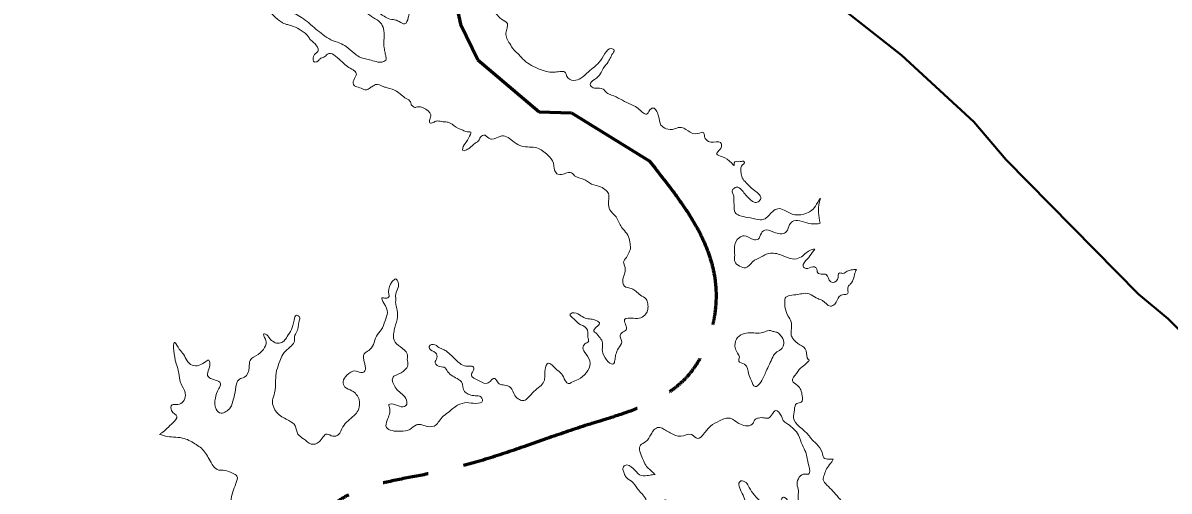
# Model space of a CAD drawing. Extents: x -1643653 to 4543381, y 1624270 to 13878484.
# Drawn here: x 574034 to 581567, y 8983933 to 8987006 of the extents above; entities that cross this region are included whole.
import ezdxf

# ---------------------------------------------------------------- set-up
doc = ezdxf.new("R2010")
doc.units = 0
doc.header["$LTSCALE"] = 200
doc.linetypes.add('LONG_DASH_SHORT_DASH', pattern=[9.9, 6, -1.2, 1.5, -1.2])
for name, color, linetype, lineweight in [('12', 7, 'Continuous', 25), ('25', 7, 'Continuous', 13), ('60', 7, 'Continuous', 13), ('7', 7, 'LONG_DASH_SHORT_DASH', 60)]:
    doc.layers.add(name, color=color, linetype=linetype, lineweight=lineweight)

msp = doc.modelspace()

# ---------------------------------------------------------------- linework, layer by layer
at = {"layer": '12', "lineweight": 40}
msp.add_lwpolyline([(577759.9, 8988875.8), (577832.5, 8988674.7), (577901.5, 8988571.1), (578184.7, 8988310.3), (578513.4, 8987946.2), (578671.2, 8987814.3), (579419.2, 8987100.9), (579808.1, 8986794.1), (580283, 8986357.3), (580496.3, 8986108), (581364.8, 8985224.5), (581561.3, 8985062.5), (582162.5, 8984452.7), (582384.7, 8984161.9), (582616.4, 8983918.8), (582880.2, 8983596.7), (583472.4, 8982628.4), (583582.5, 8982317.7), (583621.7, 8982083.2), (583591.6, 8981897.8), (583552.5, 8981370), (583461.7, 8980518.1), (583461.7, 8980001.2)], dxfattribs=at)
at = {"layer": '25'}
for p, q in [((574931.5, 8984304.6), (574931.8, 8984304.8)), ((579360.2, 8984143), (579360.2, 8984143))]:
    msp.add_line(p, q, dxfattribs=at)
for points in [[(576089.5, 8987971), (576123.6, 8987955.5), (576150.2, 8987939.2), (576194.7, 8987907.9), (576233.9, 8987886.7), (576274.5, 8987864.2), (576315.1, 8987831.6), (576321.8, 8987800.2), (576348.2, 8987711), (576362.5, 8987679.6), (576376.7, 8987652), (576404.7, 8987624.4), (576424, 8987594.3), (576424.2, 8987580.5), (576412.2, 8987537.7), (576415, 8987513.8), (576429.2, 8987492.5), (576462.2, 8987468.7), (576506.6, 8987436.1), (576522.5, 8987379.6), (576528, 8987345.7), (576543.6, 8987304.2), (576569.5, 8987250.2), (576592.4, 8987227.7), (576608.2, 8987177.4), (576624.9, 8987154.9), (576626.5, 8987124.7), (576623.2, 8987094.5), (576600.8, 8987079.3), (576575.8, 8987069.2), (576566.1, 8987040.3), (576544, 8987000), (576507.3, 8987015), (576482.1, 8987024.9), (576434.2, 8987034.8), (576399.9, 8987054.9), (576383.5, 8987066.1), (576371.8, 8987092.5), (576366.4, 8987115.1), (576331.4, 8987103.7), (576292.8, 8987078.4), (576301.7, 8987065.9), (576390.6, 8986999.5), (576406.3, 8986955.6), (576407.2, 8986890.2), (576407.9, 8986842.4), (576416, 8986803.5), (576418.6, 8986790.9), (576419, 8986762), (576405.3, 8986751.9), (576355.1, 8986751.7), (576312.2, 8986764.2), (576244, 8986784.1), (576211, 8986807.9), (576158.8, 8986850.5), (576117.1, 8986873), (576057.7, 8986895.4), (576005.7, 8986929.2), (575959.9, 8986965.6), (575864.6, 8987042), (575779.7, 8987090.7), (575722.5, 8987133.3), (575666.9, 8987155.8), (575619, 8987161.9), (575586.3, 8987166.9), (575555, 8987156.7), (575531.1, 8987160.4), (575499.5, 8987170.4), (575480.4, 8987185.4), (575470.4, 8987185.4), (575465.5, 8987176.6), (575463.4, 8987145.1), (575468.7, 8987123.8), (575511.6, 8987113.8), (575544.3, 8987113.9), (575593.4, 8987107.8), (575637.6, 8987090.3), (575730.5, 8987012.7), (575749.5, 8987002.6), (575767.1, 8986996.4), (575793.6, 8986989), (575811.3, 8986982.7), (575863.2, 8986956.5), (575910.3, 8986915.1), (575923.2, 8986893.8)], [(579273.6, 8985691.7), (579262.6, 8985760.8), (579270.4, 8985832.5), (579275.2, 8985853.9), (579250.6, 8985814.9), (579184.7, 8985756.8), (579106.9, 8985746.5), (579036.1, 8985776.5), (578994.5, 8985786.4), (578962.1, 8985768.7), (578903.7, 8985717), (578869.8, 8985714.4), (578797.9, 8985729.3), (578742.4, 8985741.7), (578714.5, 8985761.7), (578707.6, 8985808.2), (578707.1, 8985839.7), (578702.8, 8985878.6), (578696.2, 8985903.7), (578709.8, 8985921.4), (578732.3, 8985927.7), (578766.7, 8985898.9), (578819, 8985842.5), (578840.5, 8985828.7), (578865.7, 8985831.3), (578882.9, 8985854), (578833.1, 8985911.7), (578787.2, 8985956.8), (578761.7, 8985989.4), (578753.7, 8986022.1), (578752, 8986049.7), (578760.5, 8986071.1), (578775.4, 8986088.8), (578774.1, 8986093.8), (578747.6, 8986095), (578707.5, 8986087.3), (578709, 8986071), (578678.5, 8986098.6), (578594.8, 8986151.1), (578625.6, 8986195.2), (578619, 8986220.3), (578556.1, 8986222.7), (578525.7, 8986238.9), (578514.1, 8986259), (578507.4, 8986286.6), (578469.8, 8986279), (578348.6, 8986320.1), (578316, 8986310), (578261.9, 8986311.1), (578227.7, 8986334.8), (578211.8, 8986392.6), (578200, 8986424), (578182.2, 8986445.3), (578162.1, 8986442.8), (578137.4, 8986408.8), (578076.6, 8986445), (578015.8, 8986477.6), (577903.1, 8986532.5), (577871.5, 8986547.5), (577847.3, 8986571.3), (577798.2, 8986577.5), (577769.1, 8986588.7), (577762.6, 8986601.3), (577791.1, 8986635.3), (577830.8, 8986673.1), (577847.9, 8986707.1), (577881.3, 8986751.2), (577915.6, 8986814.2), (577920.5, 8986825.5), (577912.8, 8986834.3), (577832.1, 8986761.1), (577791.2, 8986718.3), (577750.2, 8986684.2), (577700.5, 8986642.6), (577655.4, 8986628.6), (577607.2, 8986657.4), (577600.7, 8986678.7), (577572.9, 8986687.5), (577531.5, 8986682.3), (577497.5, 8986683.5), (577418, 8986707.1), (577317.8, 8986770.9), (577294.8, 8986796), (577260.4, 8986828.6), (577233.5, 8986870), (577208.6, 8986939.1), (577217.8, 8987002), (577178.5, 8987030.8), (577145.3, 8987065.9), (577133.7, 8987086), (577145.8, 8987117.4)], [(575923.2, 8986893.8), (575963.9, 8986856.2), (575972, 8986817.2), (575957.1, 8986804.6), (575947.2, 8986790.8), (575941.3, 8986763.1), (575947.8, 8986750.5), (575959.1, 8986749.3), (575971.6, 8986754.4), (575980.3, 8986763.2), (575997.7, 8986775.8), (576001.5, 8986777.1), (576012.7, 8986780.9), (576035.1, 8986801.1), (576122.4, 8986758.6), (576194.8, 8986702.2), (576212.6, 8986691), (576225.5, 8986668.4), (576218.2, 8986649.5), (576204.9, 8986610.5), (576210.1, 8986595.4), (576227.8, 8986586.7), (576267, 8986572.9), (576280.9, 8986566.7), (576303.5, 8986570.5), (576315.9, 8986580.6), (576338.4, 8986593.3), (576352.1, 8986600.8), (576405.1, 8986587.2), (576429.1, 8986579.7), (576489.7, 8986557.2), (576553.2, 8986509.7), (576569.7, 8986500.9), (576585.2, 8986473.3), (576585.2, 8986472), (576599.2, 8986457), (576610.6, 8986449.5), (576619.4, 8986452), (576654.6, 8986452.1), (576664.7, 8986448.4), (576714.4, 8986402), (576708.5, 8986371.8), (576708.8, 8986350.5), (576730.2, 8986351.8), (576752.6, 8986361.9), (576784.1, 8986358.2), (576821.9, 8986354.6), (576842.1, 8986348.3), (576896.6, 8986313.3), (576920.6, 8986304.6), (576944.7, 8986292.1), (576977.4, 8986288.4), (576964.1, 8986253.1), (576946.9, 8986222.9), (576924.8, 8986182.6), (576926.3, 8986167.5), (576942.6, 8986170.1), (576968.8, 8986184), (577006.1, 8986215.6), (577033.4, 8986238.3), (577037.1, 8986248.3), (577063.2, 8986269.8), (577096.1, 8986249.8), (577113.8, 8986242.3), (577181.4, 8986263.8), (577262.4, 8986223.8), (577313.1, 8986196.3), (577412.6, 8986185.3), (577449.3, 8986166.6), (577483.6, 8986137.8), (577520.8, 8986085.1), (577538, 8986021), (577550.7, 8986012.2), (577598.4, 8986017.4), (577639.8, 8986021.3), (577660.2, 8986002.5), (577717.1, 8985980), (577771.6, 8985947.5), (577830.9, 8985928.8), (577867.7, 8985905.1), (577884.4, 8985877.4), (577883.7, 8985835.9), (577886.9, 8985789.4), (577917.6, 8985748), (577926.6, 8985739.3), (577963.9, 8985672.7), (577987, 8985642.6), (578015.2, 8985602.5), (578024.6, 8985556), (578026.3, 8985522.1), (578017.8, 8985501.9)], [(579238.3, 8985520.6), (579223.2, 8985518.1), (579188.2, 8985501.6), (579159.6, 8985477.6), (579118.4, 8985457.4), (579063, 8985463.5), (578998.6, 8985488.5), (578918.1, 8985487), (578890.3, 8985471.6), (578828.3, 8985436.4), (578783.6, 8985398.6), (578744.5, 8985409.8), (578712.6, 8985439.8), (578712, 8985481.3), (578710.1, 8985534.1), (578741.9, 8985595.8), (578773.2, 8985608.5), (578833.9, 8985584.4), (578866.5, 8985586.2), (578887.3, 8985626.4), (578918.5, 8985646.7), (578980.3, 8985628), (579053.1, 8985635.7), (579072.6, 8985682.3), (579099.9, 8985706.3), (579214.6, 8985686.5), (579237.2, 8985686.6), (579259.8, 8985687.9), (579273.6, 8985691.7)], [(578017.8, 8985501.9), (578000.7, 8985466.7), (577982.3, 8985433.9), (577988.9, 8985411.3), (577990.8, 8985366), (577977.5, 8985325.8), (577986.9, 8985278), (578034.9, 8985261.8), (578062.8, 8985244.3), (578092.1, 8985219.2), (578130.2, 8985193), (578140.6, 8985161.6), (578141.1, 8985125.1), (578129, 8985096.1), (578095.4, 8985070.9), (578046.4, 8985067), (577988.7, 8985058), (577998.4, 8984991.4), (577972.2, 8984972.5), (577959.9, 8984954.8), (577969.3, 8984910.8), (577948.5, 8984870.6), (577931.5, 8984830.3), (577925.6, 8984798.8), (577918.4, 8984771.1), (577845.9, 8984837.6), (577838.4, 8984923), (577814.1, 8984953.1), (577798.8, 8984972), (577786.1, 8984982), (577789.7, 8984994.6), (577823, 8985036.1), (577805.2, 8985051.2), (577729.6, 8985068.6), (577691.6, 8985089.8), (577644.9, 8985102.2), (577631.2, 8985093.4), (577656.8, 8985060.8), (577696.2, 8985025.7), (577720.2, 8985015.7), (577747.2, 8984976.8), (577747.6, 8984942.9), (577750.5, 8984914), (577728.1, 8984898.8), (577714.6, 8984873.6), (577735.3, 8984832.2), (577761.3, 8984770.7), (577683.5, 8984666.1), (577641, 8984647.1), (577624.8, 8984638.2), (577573.7, 8984702.2), (577535.5, 8984734.8), (577487.2, 8984772.4), (577466.4, 8984729.6), (577458.7, 8984651.6), (577392.9, 8984587.3), (577355.8, 8984546.9), (577325.9, 8984526.7), (577298.1, 8984532.9), (577267.6, 8984560.5), (577238, 8984612), (577200, 8984628.2), (577164.7, 8984636.9), (577143, 8984664.5), (577137.8, 8984670.8), (577091.7, 8984643), (577033.7, 8984656.6), (576981.6, 8984696.7), (576991.4, 8984718.1), (576996, 8984745.8), (576972, 8984753.2), (576935.6, 8984754.4), (576895, 8984779.4), (576850.4, 8984822), (576816.1, 8984852.1), (576790.7, 8984864.6), (576761.6, 8984879.6), (576741.3, 8984893.4), (576705, 8984882), (576705.2, 8984869.4), (576745.8, 8984840.6), (576755.1, 8984807.9), (576742.9, 8984775.2), (576784.8, 8984747.7), (576802.4, 8984745.2), (576825.4, 8984717.6), (576897.8, 8984665), (576916.9, 8984648.7), (576936.6, 8984585.9), (576960.7, 8984569.7), (576977.2, 8984562.2)], [(579511.6, 8985388.2), (579477.7, 8985384.3), (579450.2, 8985375.4), (579422.9, 8985361.7), (579398.8, 8985363.9), (579388.1, 8985321.2), (579343, 8985305.9), (579313.5, 8985353.6), (579290.8, 8985357.3), (579258, 8985364.8), (579247.5, 8985397.4), (579224.8, 8985404.9), (579182.2, 8985393.5), (579161.8, 8985408.5), (579188.9, 8985455.1), (579221, 8985497.9), (579238.3, 8985520.6)], [(579360.2, 8984143), (579331.3, 8984141.7), (579297.2, 8984151.6), (579286.7, 8984185.5), (579249.5, 8984242), (579213.8, 8984278.4), (579199.7, 8984297.2), (579098.8, 8984413.8), (579104.3, 8984465.4), (579120.1, 8984508.2), (579148.9, 8984515.8), (579155.9, 8984557.3), (579124.8, 8984626.4), (579091.7, 8984656.4), (579117.4, 8984704.3), (579135.9, 8984730.8), (579173.2, 8984762.3), (579190.6, 8984778.7), (579201.7, 8984792.6), (579197.9, 8984795.1), (579182, 8984854.1), (579141.2, 8984893), (579092.9, 8984935.6), (579082.4, 8984964.4), (579084.5, 8984997.1), (579084.5, 8984998.4), (579082.6, 8985043.7), (579062, 8985083.8), (579042.3, 8985141.6), (579040.6, 8985173), (579044, 8985199.4), (579074, 8985217.1), (579126.7, 8985222.3), (579161.8, 8985230), (579214.7, 8985221.3), (579257.8, 8985196.3), (579288.1, 8985183.8), (579341.4, 8985146.3), (579370.2, 8985160.2), (579399.7, 8985209.3), (579429.7, 8985222), (579453.5, 8985227.1), (579457.8, 8985276.1), (579471.5, 8985290), (579494.8, 8985332.8), (579505.6, 8985371.8), (579511.6, 8985388.2)], [(576977.2, 8984562.2), (577016.2, 8984558.5), (577036.3, 8984556), (577055.6, 8984524.7), (577010.6, 8984508.2), (576951.4, 8984513), (576891.3, 8984496.5), (576829.1, 8984448.6), (576789.3, 8984417), (576736.1, 8984359), (576676.9, 8984361.3), (576649.2, 8984368.8), (576621.5, 8984367.5), (576576.7, 8984337.2), (576516.5, 8984325.7), (576459.9, 8984329.3), (576423.1, 8984350.5), (576427.5, 8984397.1), (576442.7, 8984481.4), (576439.9, 8984500.2), (576456.2, 8984505.3), (576509.2, 8984489.1), (576549.4, 8984491.7), (576557.9, 8984518.2), (576535.9, 8984559.6), (576500.3, 8984590.9), (576486.3, 8984606), (576468.2, 8984641.1), (576461.6, 8984662.5), (576472.6, 8984686.4), (576491.3, 8984696.5), (576544.9, 8984728.1), (576564.6, 8984758.3), (576560.3, 8984798.5), (576562.6, 8984816.2), (576559.8, 8984832.5), (576473.1, 8984924), (576472.4, 8984974.3), (576478.3, 8985007), (576496.2, 8985076.2), (576494.3, 8985117.7), (576483.5, 8985173), (576484.5, 8985191.8), (576484.1, 8985224.5), (576499.8, 8985268.6), (576500.6, 8985301.3), (576485.2, 8985325.1), (576461.6, 8985307.4), (576437.3, 8985242), (576440.2, 8985216.8), (576440.3, 8985210.6), (576416.6, 8985197.9), (576393.9, 8985201.6), (576407, 8985165.2), (576429.2, 8985104.9), (576414.8, 8985049.6), (576389.2, 8984991.7), (576357.1, 8984950.1), (576337.7, 8984894.7), (576306.8, 8984855.6), (576277, 8984832.9), (576272.3, 8984806.5), (576284.4, 8984752.5), (576276.1, 8984714.7), (576254.8, 8984710.9), (576215.6, 8984722.1), (576163.2, 8984693), (576138.7, 8984650.2), (576150.5, 8984615), (576196.1, 8984591.3), (576225.3, 8984567.5), (576238.1, 8984548.6), (576246.2, 8984509.7), (576236.8, 8984461.9), (576210.9, 8984427.9), (576137.7, 8984354.7), (576107, 8984301.8), (576070.7, 8984292.9), (576032.8, 8984306.6), (575980.7, 8984254.9), (575929.3, 8984241), (575878.5, 8984276), (575841.7, 8984306.1), (575823.3, 8984360.1), (575782.6, 8984395.2), (575711.6, 8984439), (575676.9, 8984497.9), (575674, 8984526.8), (575688.4, 8984577.2), (575694.8, 8984658.9), (575701.5, 8984723.1)], [(575701.5, 8984723.1), (575722, 8984786), (575741.5, 8984828.8), (575791.1, 8984879.2), (575817.1, 8984910.7), (575819.1, 8984946), (575825.1, 8984963.6), (575841, 8984997.6), (575845.6, 8985030.3), (575850.3, 8985050.4), (575852.5, 8985074.3), (575832.2, 8985086.8), (575816.3, 8985054.1), (575798.3, 8984992.4), (575771.3, 8984947.1), (575750.3, 8984918.1), (575719.1, 8984902.9), (575655.8, 8984935.4), (575627.8, 8984963), (575617.7, 8984964.2), (575628.2, 8984929), (575622.7, 8984875), (575579.3, 8984829.6), (575527, 8984790.4), (575521.4, 8984743.9), (575489.6, 8984679.7), (575457.1, 8984667), (575431.6, 8984596.5), (575418.6, 8984537.4), (575396.8, 8984479.5), (575368.2, 8984454.3), (575336.9, 8984444.1), (575303.9, 8984469.2), (575299.1, 8984543.3), (575319.7, 8984601.2), (575330.7, 8984623.9), (575327.8, 8984647.8), (575313.9, 8984655.3), (575274.8, 8984669), (575250.7, 8984684), (575263.3, 8984770.8), (575255.5, 8984790.9), (575228, 8984777), (575136.4, 8984764.1), (575113.5, 8984788), (575089, 8984830.6), (575062.1, 8984864.5), (575032.6, 8984908.4), (575035.5, 8984792.8), (575059.3, 8984706.1), (575068.9, 8984645.8), (575079.2, 8984625.7), (575102.8, 8984560.4), (575086.9, 8984521.3), (575052, 8984499.9), (575014.3, 8984498.5), (575011.1, 8984460.8), (575046.8, 8984423.2), (575019.7, 8984381.6), (574946.5, 8984314.7), (574931.5, 8984304.6)], [(578959, 8984981.7), (578981.7, 8984976.7), (578994.3, 8984973), (579013.4, 8984954.2), (579031.4, 8984926.6), (579023.4, 8984871.2), (579007.2, 8984856.1), (578974.9, 8984833.4), (578962.6, 8984812), (578918.6, 8984718.8), (578883.1, 8984648.3), (578845.8, 8984618), (578821.4, 8984656.9), (578803.2, 8984703.4), (578777.2, 8984764.9), (578739.2, 8984786.2), (578742.6, 8984811.3), (578730.9, 8984838.9), (578715.3, 8984872.8), (578723.4, 8984929.4), (578764.4, 8984963.5), (578813.3, 8984972.4)], [(578959, 8984981.7), (578981.7, 8984976.7), (578994.3, 8984973), (579013.4, 8984954.2), (579031.4, 8984926.6), (579023.4, 8984871.2), (579007.2, 8984856.1), (578974.9, 8984833.4), (578962.6, 8984812), (578918.6, 8984718.8), (578883.1, 8984648.3), (578845.8, 8984618), (578821.4, 8984656.9), (578803.2, 8984703.4), (578777.2, 8984764.9), (578739.2, 8984786.2), (578742.6, 8984811.3), (578730.9, 8984838.9), (578715.3, 8984872.8), (578723.4, 8984929.4), (578764.4, 8984963.5), (578813.3, 8984972.4)], [(578813.3, 8984972.4), (578910, 8984977.8), (578946.4, 8984986.7), (578959, 8984981.7)], [(578813.3, 8984972.4), (578910, 8984977.8), (578946.4, 8984986.7), (578959, 8984981.7)], [(578322.2, 8984298.3), (578358.7, 8984292.2), (578427.7, 8984303.7), (578468.3, 8984278.7), (578508.1, 8984306.4), (578553.9, 8984359.4), (578612.5, 8984393.5), (578650, 8984408.7), (578681.5, 8984410.1), (578739.7, 8984376.3), (578782.7, 8984361.3), (578826.6, 8984371.5), (578848.7, 8984404.3), (578866.2, 8984411.9), (578909, 8984413.2), (578934.1, 8984412.1), (578960.1, 8984439.8), (578981.2, 8984461.2), (579019.4, 8984423.6), (579036.2, 8984389.7), (579060.4, 8984372.2), (579130.5, 8984299.5), (579156.6, 8984234.2), (579178.6, 8984187.7), (579197.3, 8984104.8), (579203, 8984053.3), (579196.9, 8984044.5), (579173, 8984044.4), (579122.3, 8983978.9), (579130.5, 8983933.6), (579128.5, 8983892.1), (579129.2, 8983848.1), (579115.5, 8983831.7), (579085.2, 8983844.2), (579049.5, 8983883.1), (579033, 8983893.1), (579015.8, 8983866.6), (579018.7, 8983834), (578989, 8983803.7), (578942.3, 8983816.1), (578886.3, 8983860), (578807.1, 8983956.6), (578786.5, 8983987.9), (578752.4, 8983999.1), (578750, 8983997.9), (578761.1, 8983917.4), (578797.5, 8983829.5), (578838.7, 8983756.7), (578879.6, 8983709.1), (578895, 8983686.5), (578904.1, 8983663.9), (578849.1, 8983639.8), (578774.6, 8983663.5), (578713.9, 8983693.5), (578683.2, 8983734.9), (578661.2, 8983773.8), (578642.4, 8983770), (578624.6, 8983698.3), (578609.7, 8983679.4), (578545.6, 8983680.4), (578416.9, 8983712.7), (578385.3, 8983725.2), (578407.5, 8983755.5), (578439.5, 8983805.8), (578432.9, 8983832.2), (578371.3, 8983829.5), (578327.3, 8983830.7), (578280.4, 8983862), (578257.6, 8983874.5), (578235.2, 8983855.5), (578206.5, 8983839.1), (578166.4, 8983827.7), (578128, 8983879.1), (578073, 8983948.1), (578033.4, 8983997), (577995.2, 8984028.3), (577983.5, 8984057.2), (577976.9, 8984079.8), (577990.5, 8984101.2), (578044.8, 8984081.3), (578086.8, 8984039.9), (578136, 8984033.8), (578156, 8984037.6), (578188.7, 8984041.5)], [(578322.2, 8984298.3), (578358.7, 8984292.2), (578427.7, 8984303.7), (578468.3, 8984278.7), (578508.1, 8984306.4), (578553.9, 8984359.4), (578612.5, 8984393.5), (578650, 8984408.7), (578681.5, 8984410.1), (578739.7, 8984376.3), (578782.7, 8984361.3), (578826.6, 8984371.5), (578848.7, 8984404.3), (578866.2, 8984411.9), (578909, 8984413.2), (578934.1, 8984412.1), (578960.1, 8984439.8), (578981.2, 8984461.2), (579019.4, 8984423.6), (579036.2, 8984389.7), (579060.4, 8984372.2), (579130.5, 8984299.5), (579156.6, 8984234.2), (579178.6, 8984187.7), (579197.3, 8984104.8), (579203, 8984053.3), (579196.9, 8984044.5), (579173, 8984044.4), (579122.3, 8983978.9), (579130.5, 8983933.6), (579128.5, 8983892.1), (579129.2, 8983848.1), (579115.5, 8983831.7), (579085.2, 8983844.2), (579049.5, 8983883.1), (579033, 8983893.1), (579015.8, 8983866.6), (579018.7, 8983834), (578989, 8983803.7), (578942.3, 8983816.1), (578886.3, 8983860), (578807.1, 8983956.6), (578786.5, 8983987.9), (578752.4, 8983999.1), (578750, 8983997.9), (578761.1, 8983917.4), (578797.5, 8983829.5), (578838.7, 8983756.7), (578879.6, 8983709.1), (578895, 8983686.5), (578904.1, 8983663.9), (578849.1, 8983639.8), (578774.6, 8983663.5), (578713.9, 8983693.5), (578683.2, 8983734.9), (578661.2, 8983773.8), (578642.4, 8983770), (578624.6, 8983698.3), (578609.7, 8983679.4), (578545.6, 8983680.4), (578416.9, 8983712.7), (578385.3, 8983725.2), (578407.5, 8983755.5), (578439.5, 8983805.8), (578432.9, 8983832.2), (578371.3, 8983829.5), (578327.3, 8983830.7), (578280.4, 8983862), (578257.6, 8983874.5), (578235.2, 8983855.5), (578206.5, 8983839.1), (578166.4, 8983827.7), (578128, 8983879.1), (578073, 8983948.1), (578033.4, 8983997), (577995.2, 8984028.3), (577983.5, 8984057.2), (577976.9, 8984079.8), (577990.5, 8984101.2), (578044.8, 8984081.3), (578086.8, 8984039.9), (578136, 8984033.8), (578156, 8984037.6), (578188.7, 8984041.5)], [(574931.8, 8984304.8), (574983.2, 8984291), (575038.6, 8984286.1), (575094.1, 8984277.5), (575173.8, 8984237.5), (575206.8, 8984213.7), (575258.1, 8984142.2), (575321.9, 8984070.7), (575360.9, 8984068.3), (575411.4, 8984050.8), (575440.6, 8984030.8), (575433.8, 8983981.7), (575414.4, 8983927.6), (575402.7, 8983863.5), (575406.9, 8983829.5), (575392.3, 8983794.3), (575359.8, 8983781.6), (575307, 8983781.5), (575291.9, 8983783.9), (575291.4, 8983727.3), (575285.8, 8983680.8), (575272.6, 8983633), (575251.5, 8983610.3), (575220.3, 8983597.6), (575158.4, 8983620.1), (575116.6, 8983642.6), (575102.7, 8983646.3), (575096.6, 8983632.5), (575117.4, 8983579.7), (575152, 8983534.6), (575180.3, 8983489.4), (575198.2, 8983468.1), (575179.6, 8983445.4), (575121.7, 8983449), (575061.2, 8983463.9), (574995.8, 8983463.7), (574930.4, 8983468.5), (574838.8, 8983458.2), (574771.2, 8983430.3), (574693.7, 8983402.5), (574664.6, 8983412.4), (574642.3, 8983393.5), (574603.4, 8983382.1), (574568.8, 8983341.7), (574537.6, 8983322.8), (574493.8, 8983307.6), (574468.8, 8983302.5)], [(578188.7, 8984041.5), (578178.5, 8984051.5), (578127.5, 8984101.6), (578106.8, 8984145.6), (578093, 8984233.5), (578127.9, 8984257.5), (578162.4, 8984305.4), (578183.4, 8984335.7), (578213.3, 8984350.8), (578242.4, 8984342.1), (578256.3, 8984333.3), (578322.2, 8984298.3)], [(578188.7, 8984041.5), (578178.5, 8984051.5), (578127.5, 8984101.6), (578106.8, 8984145.6), (578093, 8984233.5), (578127.9, 8984257.5), (578162.4, 8984305.4), (578183.4, 8984335.7), (578213.3, 8984350.8), (578242.4, 8984342.1), (578256.3, 8984333.3), (578322.2, 8984298.3)], [(579970.3, 8983381.7), (579928.3, 8983326.2), (579913.3, 8983318.6), (579880.6, 8983319.8), (579816, 8983353.5), (579732.6, 8983386), (579656.6, 8983427.2), (579677.5, 8983461.2), (579700.7, 8983516.6), (579706.8, 8983528), (579715.1, 8983564.5), (579723.5, 8983590.9), (579747, 8983622.4), (579727.8, 8983646.2), (579713.9, 8983650), (579679, 8983632.2), (579647.2, 8983565.5), (579623.3, 8983566.7), (579619.4, 8983578), (579581.3, 8983606.8), (579528.2, 8983623), (579513.1, 8983626.7), (579471.5, 8983636.7), (579433.4, 8983665.5), (579440.4, 8983701.9), (579442.4, 8983737.2), (579441.2, 8983739.7), (579447, 8983768.6), (579413, 8983867.8), (579391.3, 8983892.9), (579318.5, 8983971.9), (579294.2, 8984005.8), (579301.2, 8984042.2), (579315.8, 8984077.5), (579343, 8984115.3), (579355.3, 8984132.9), (579360.2, 8984143)]]:
    msp.add_spline(points, degree=3, dxfattribs=at)
at = {"layer": '60', "lineweight": 25}
msp.add_spline([(814781, 9009175.5), (814787.2, 9009173.4), (814796.9, 9009173.4), (814799.4, 9009172.4), (814805.1, 9009174.5), (814805.6, 9009176.5), (814811.7, 9009179.5), (814811.7, 9009179.5), (814801.5, 9009181), (814790.7, 9009181.5), (814784.1, 9009183.1), (814777.4, 9009185.1), (814778.4, 9009175.5)], degree=3, dxfattribs=at)
at = {"layer": '7'}
msp.add_lwpolyline([(576848.8, 8987284.7), (576909, 8986996.6), (577023.9, 8986762.4), (577426.1, 8986423.2), (577640.5, 8986414.6), (578148.9, 8986100.6)], dxfattribs=at)
msp.add_spline([(578148.9, 8986100.6), (578588.4, 8985259.2), (578387.1, 8984670.8), (577761.3, 8984372.4), (576742.9, 8984054.8), (576047.2, 8983814.9), (575896.3, 8983061.6), (576017.9, 8982051.6), (576505.4, 8981680.2), (577877.5, 8981304.8), (578797.8, 8980419.1)], degree=3, dxfattribs=at)

doc.saveas('drawing.dxf')
